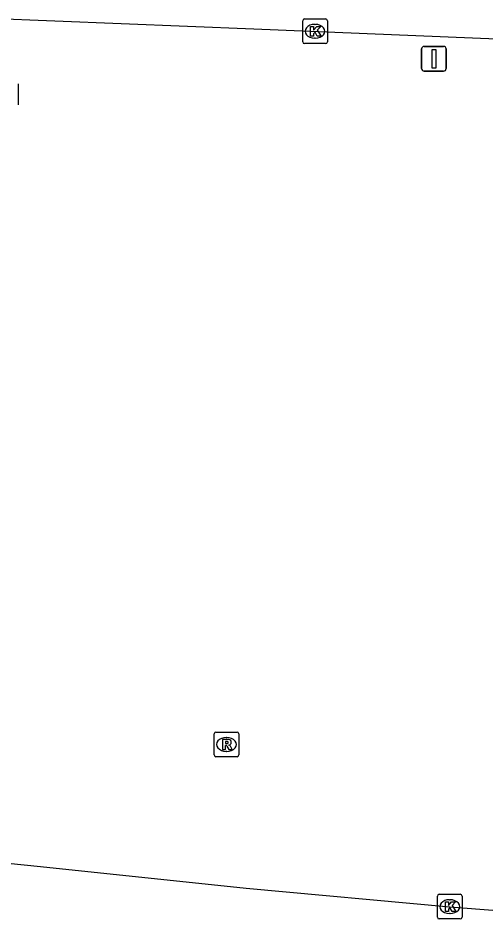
# Model space of a CAD drawing. Extents: x 161477 to 163040, y 383680 to 384868.
# Drawn here: x 161828.68 to 161847.65, y 384829.95 to 384866.55 of the extents above; entities that cross this region are included whole.
import ezdxf

# ---------------------------------------------------------------- set-up
doc = ezdxf.new("R2010")
doc.units = 0
for name, color, linetype in [('IMGEO_Kolk', 7, 'Continuous'), ('IMGEO_Rijbaan_regionaal_gesloten', 7, 'Continuous'), ('IMGEO_Rioolput', 7, 'Continuous'), ('IMGEO_Verkeersbordpaal', 7, 'Continuous')]:
    doc.layers.add(name, color=color, linetype=linetype)

msp = doc.modelspace()

# ---------------------------------------------------------------- linework, layer by layer
at = {"layer": 'IMGEO_Kolk'}
for p, q in [((161840.22, 384865.588), (161840.22, 384866.44)), ((161840.295, 384866.514), (161841.147, 384866.514)), ((161840.708, 384866.294), (161840.733, 384866.294)), ((161841.221, 384866.44), (161841.221, 384865.588)), ((161841.147, 384865.514), (161840.295, 384865.514)), ((161840.731, 384865.734), (161840.706, 384865.734)), ((161845.683, 384830.105), (161845.683, 384830.957)), ((161845.758, 384831.031), (161846.61, 384831.031)), ((161846.171, 384830.811), (161846.196, 384830.811)), ((161846.684, 384830.957), (161846.684, 384830.105)), ((161846.61, 384830.031), (161845.758, 384830.031)), ((161846.194, 384830.251), (161846.169, 384830.251))]:
    msp.add_line(p, q, dxfattribs=at)
for points in [[(161840.22, 384865.588), (161840.22, 384866.44)], [(161840.295, 384866.514), (161841.147, 384866.514)], [(161841.221, 384866.44), (161841.221, 384865.588)], [(161840.541, 384866.214), (161840.664, 384866.214), (161840.664, 384866.063), (161840.794, 384866.214), (161840.958, 384866.214), (161840.812, 384866.063), (161840.965, 384865.814), (161840.813, 384865.814), (161840.728, 384865.978), (161840.664, 384865.911), (161840.664, 384865.814), (161840.541, 384865.814), (161840.541, 384866.214)], [(161841.147, 384865.514), (161840.295, 384865.514)], [(161845.683, 384830.105), (161845.683, 384830.957)], [(161845.758, 384831.031), (161846.61, 384831.031)], [(161846.004, 384830.731), (161846.127, 384830.731), (161846.127, 384830.58), (161846.257, 384830.731), (161846.421, 384830.731), (161846.275, 384830.58), (161846.428, 384830.331), (161846.276, 384830.331), (161846.191, 384830.495), (161846.127, 384830.428), (161846.127, 384830.331), (161846.004, 384830.331), (161846.004, 384830.731)], [(161846.684, 384830.957), (161846.684, 384830.105)], [(161846.61, 384830.031), (161845.758, 384830.031)]]:
    msp.add_lwpolyline(points, dxfattribs=at)
for centre, start, end in [((161840.297, 384866.438), 91.552, 178.448), ((161840.297, 384866.438), 91.552, 178.448), ((161841.145, 384866.438), 1.552, 88.448), ((161841.145, 384866.438), 1.552, 88.448), ((161840.297, 384865.59), 181.552, 268.448), ((161840.297, 384865.59), 181.552, 268.448), ((161841.145, 384865.59), 271.552, 358.448), ((161841.145, 384865.59), 271.552, 358.448), ((161845.76, 384830.955), 91.552, 178.448), ((161845.76, 384830.955), 91.552, 178.448), ((161846.608, 384830.955), 1.552, 88.448), ((161846.608, 384830.955), 1.552, 88.448), ((161845.76, 384830.107), 181.552, 268.448), ((161845.76, 384830.107), 181.552, 268.448), ((161846.608, 384830.107), 271.552, 358.448), ((161846.608, 384830.107), 271.552, 358.448)]:
    msp.add_arc(centre, 0.0765, start, end, dxfattribs=at)
for centre, major_axis, ratio, start_param, end_param in [((161840.707, 384866.014), (-0.387, 0.002), 0.722429, 4.712389, 7.853982), ((161840.732, 384866.014), (-0.39, 0.002), 0.717154, 1.570796, 4.712389), ((161846.17, 384830.531), (-0.387, 0.002), 0.722429, 4.712389, 7.853982), ((161846.195, 384830.531), (-0.39, 0.002), 0.717154, 1.570796, 4.712389)]:
    msp.add_ellipse(centre, major_axis=major_axis, ratio=ratio, start_param=start_param, end_param=end_param, dxfattribs=at)
at = {"layer": 'IMGEO_Rijbaan_regionaal_gesloten'}
for points in [[(161827.467, 384866.551), (161838.245, 384866.117), (161884.86, 384864.196), (161903.184, 384863.21), (161912.433, 384862.623), (161929.035, 384861.367)], [(161826.935, 384832.429), (161829.588, 384832.153), (161837.929, 384831.286), (161846.184, 384830.529), (161864.677, 384829.095)]]:
    msp.add_lwpolyline(points, dxfattribs=at)
at = {"layer": 'IMGEO_Rioolput'}
for p, q in [((161828.681, 384863.886), (161828.681, 384863.034)), ((161836.631, 384836.679), (161836.631, 384837.531)), ((161836.706, 384837.605), (161837.558, 384837.605)), ((161837.119, 384837.385), (161837.144, 384837.385)), ((161837.632, 384837.531), (161837.632, 384836.679)), ((161837.558, 384836.605), (161836.706, 384836.605)), ((161837.142, 384836.825), (161837.117, 384836.825))]:
    msp.add_line(p, q, dxfattribs=at)
for points in [[(161828.681, 384863.886), (161828.681, 384863.034)], [(161836.631, 384836.679), (161836.631, 384837.531)], [(161836.706, 384837.605), (161837.558, 384837.605)], [(161837.22, 384837.303), (161836.968, 384837.305), (161836.968, 384836.905)], [(161837.632, 384837.531), (161837.632, 384836.679)], [(161836.968, 384836.905), (161837.092, 384836.905), (161837.092, 384837.067), (161837.103, 384837.067)], [(161837.146, 384837.224), (161837.092, 384837.224), (161837.092, 384837.143)], [(161837.092, 384837.143), (161837.144, 384837.143)], [(161837.15, 384837.038), (161837.221, 384836.905), (161837.361, 384836.905), (161837.296, 384837.031)], [(161837.558, 384836.605), (161836.706, 384836.605)]]:
    msp.add_lwpolyline(points, dxfattribs=at)
for centre, radius, start, end in [((161836.708, 384837.529), 0.0765, 91.552, 178.448), ((161836.708, 384837.529), 0.0765, 91.552, 178.448), ((161837.556, 384837.529), 0.0765, 1.552, 88.448), ((161837.556, 384837.529), 0.0765, 1.552, 88.448), ((161837.102, 384837.014), 0.0533, 26.0293, 88.6989), ((161837.128, 384837.332), 0.19, 274.7715, 282.9687), ((161837.152, 384837.128), 0.0964, 77.0061, 93.1865), ((161837.166, 384837.185), 0.0378, 276.6634, 79.6772), ((161837.219, 384837.193), 0.109, 350.3612, 89.416), ((161837.217, 384837.193), 0.112, 277.5842, 350.9817), ((161837.201, 384836.978), 0.108, 29.5134, 73.7905), ((161836.708, 384836.681), 0.0765, 181.552, 268.448), ((161836.708, 384836.681), 0.0765, 181.552, 268.448), ((161837.556, 384836.681), 0.0765, 271.552, 358.448), ((161837.556, 384836.681), 0.0765, 271.552, 358.448)]:
    msp.add_arc(centre, radius, start, end, dxfattribs=at)
for centre, major_axis, ratio, start_param, end_param in [((161837.118, 384837.105), (-0.387, 0.002), 0.722429, 4.712389, 7.853982), ((161837.143, 384837.105), (-0.39, 0.002), 0.717154, 1.570796, 4.712389)]:
    msp.add_ellipse(centre, major_axis=major_axis, ratio=ratio, start_param=start_param, end_param=end_param, dxfattribs=at)
at = {"layer": 'IMGEO_Verkeersbordpaal'}
for p, q in [((161845.044, 384864.5), (161845.044, 384865.3)), ((161845.044, 384865.3), (161845.044, 384864.5)), ((161845.144, 384865.4), (161845.934, 384865.4)), ((161845.934, 384865.4), (161845.144, 384865.4)), ((161846.034, 384865.3), (161846.034, 384864.5)), ((161846.034, 384864.5), (161846.034, 384865.3)), ((161845.934, 384864.4), (161845.144, 384864.4)), ((161845.144, 384864.4), (161845.934, 384864.4))]:
    msp.add_line(p, q, dxfattribs=at)
msp.add_lwpolyline([(161845.464, 384865.275), (161845.614, 384865.275), (161845.614, 384864.525), (161845.464, 384864.525), (161845.464, 384865.275)], dxfattribs=at)
for centre, start, end in [((161845.144, 384865.3), 90, 180), ((161845.144, 384865.3), 90, 180), ((161845.934, 384865.3), 0, 90), ((161845.934, 384865.3), 360, 90), ((161845.144, 384864.5), 180, 270), ((161845.144, 384864.5), 180, 270), ((161845.934, 384864.5), 270, 0), ((161845.934, 384864.5), 270, 0)]:
    msp.add_arc(centre, 0.1, start, end, dxfattribs=at)

doc.saveas('drawing.dxf')
